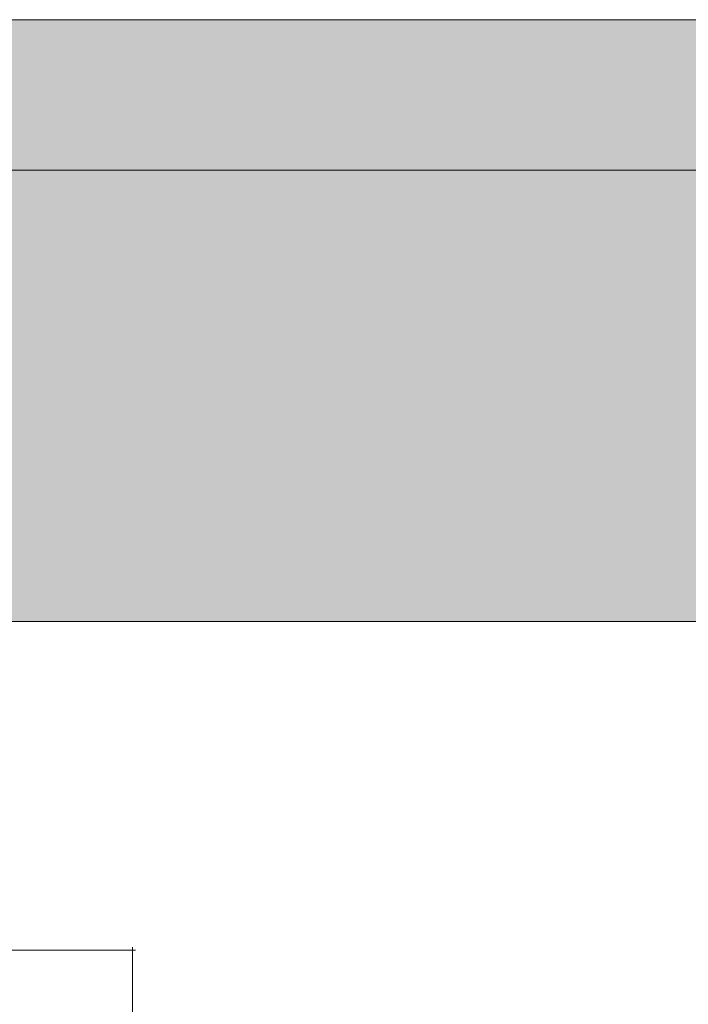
# Model space of a CAD drawing. Header units: metres. Extents: x 1316.5 to 1415.3, y -94.1 to -52.
# Tile 247 of 656: x 1393.1193 to 1393.1305, y -70.2909 to -70.2745. Entities that reach past the tile are written whole.
import ezdxf

# ---------------------------------------------------------------- set-up
doc = ezdxf.new("R2010")
doc.units = ezdxf.units.M
doc.linetypes.add('AUSGEZOGEN', pattern=[0])
for name, color, linetype, lineweight in [('XR$1$Fenster', 3, 'AUSGEZOGEN', 18), ('XR$1$Schraffur', 4, 'AUSGEZOGEN', 13), ('XR$1$Wand', 1, 'AUSGEZOGEN', 50)]:
    doc.layers.add(name, color=color, linetype=linetype, lineweight=lineweight)

msp = doc.modelspace()

# ---------------------------------------------------------------- hatches: boundary and pattern name
at = {"layer": 'XR$1$Fenster', "linetype": 'AUSGEZOGEN', "lineweight": 13, "transparency": 33554687}
msp.add_hatch(color=9, dxfattribs=at).paths.add_polyline_path([(1393.130625, -70.274529), (1391.765285, -70.274529), (1391.765285, -70.284529), (1393.130625, -70.284529)])
at = {"layer": 'XR$1$Schraffur', "linetype": 'AUSGEZOGEN', "lineweight": 13, "transparency": 33554687}
h = msp.add_hatch(dxfattribs=at)
h.set_pattern_fill('MUSTER', color=52, scale=0.01125, style=0, pattern_type=2)
h.set_pattern_definition([(0, (0.0225, 0.0225), (0.01125, 0.01125), [0.01125, -0.01125]), (90, (0.0225, 0.0225), (-0.01125, 0.01125), [0.01125, -0.01125])])
h.paths.add_polyline_path([(1393.119082, -70.284529), (1393.119082, -70.379529), (1393.129082, -70.379529), (1393.129082, -70.284529)], flags=0)

# ---------------------------------------------------------------- linework, layer by layer
at = {"layer": 'XR$1$Wand', "color": 1, "linetype": 'AUSGEZOGEN', "lineweight": 13, "transparency": 33554687}
for p, q in [((1391.765285, -70.274529), (1393.130625, -70.274529)), ((1391.765285, -70.277029), (1393.130625, -70.277029)), ((1393.133105, -70.284529), (1391.765285, -70.284529))]:
    msp.add_line(p, q, dxfattribs=at)

doc.saveas('drawing.dxf')
